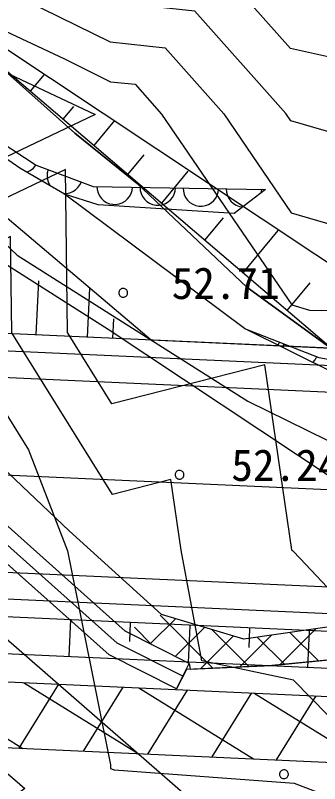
# Model space of a CAD drawing. Extents: x 42655 to 43811, y -141820 to -141156.
# Drawn here: x 43593.71 to 43602.29, y -141356.23 to -141334.52 of the extents above; entities that cross this region are included whole.
import ezdxf

# ---------------------------------------------------------------- set-up
doc = ezdxf.new("R2010")
doc.units = 0
for name, color, linetype in [('D-BMK_1', 7, 'Continuous'), ('D-STR', 7, 'Continuous'), ('D-STR-STR4_1', 7, 'Continuous'), ('D-STR_1', 7, 'Continuous'), ('ZE_HICN', 7, 'Continuous'), ('ZE_LWCN', 7, 'Continuous'), ('地形', 7, 'Continuous'), ('現況水路ﾊｯﾁ', 7, 'Continuous'), ('現況道路ﾊｯﾁ', 7, 'Continuous')]:
    doc.layers.add(name, color=color, linetype=linetype)

msp = doc.modelspace()

# ---------------------------------------------------------------- linework, layer by layer
at = {"layer": 'D-BMK_1'}
msp.add_lwpolyline([(43648.124, -141349.997), (43439.808, -141340.537)], dxfattribs=at)
at = {"layer": 'D-STR'}
for p, q in [((43590.682, -141353.227), (43593.919, -141355.232)), ((43594.919, -141353.42), (43593.799, -141355.227)), ((43593.936, -141353.375), (43597.173, -141355.38)), ((43596.735, -141353.502), (43595.616, -141355.309)), ((43597.189, -141353.523), (43600.426, -141355.528)), ((43598.551, -141353.585), (43597.432, -141355.392)), ((43600.367, -141353.667), (43599.248, -141355.474)), ((43600.443, -141353.671), (43603.68, -141355.675)), ((43602.184, -141353.75), (43601.064, -141355.557))]:
    msp.add_line(p, q, dxfattribs=at)
for points in [[(43567.978, -141351.395), (43588.012, -141352.304), (43607.937, -141353.21), (43627.916, -141354.117), (43647.896, -141355.025)], [(43567.942, -141352.195), (43587.921, -141353.102), (43607.901, -141354.009), (43627.881, -141354.903), (43647.859, -141355.839)], [(43567.858, -141354.049), (43587.837, -141354.956), (43607.817, -141355.863), (43627.786, -141356.983), (43647.756, -141358.099)]]:
    msp.add_lwpolyline(points, dxfattribs=at)
at = {"layer": 'D-STR-STR4_1'}
for p, q in [((43594.518, -141336.191), (43594.124, -141336.665)), ((43595.344, -141337.103), (43595.049, -141337.457)), ((43596.507, -141337.495), (43595.921, -141338.202)), ((43597.333, -141338.462), (43596.873, -141339.016)), ((43598.577, -141338.927), (43597.826, -141339.831)), ((43599.568, -141340.242), (43599.044, -141340.872)), ((43601.116, -141340.599), (43600.123, -141341.794)), ((43594.294, -141343.548), (43594.363, -141342.024)), ((43595.74, -141343.614), (43595.803, -141342.227)), ((43602.014, -141342.084), (43601.369, -141342.86)), ((43596.457, -141343.646), (43596.482, -141343.101)), ((43595.264, -141351.6), (43595.217, -141352.632)), ((43596.949, -141351.677), (43596.925, -141352.211)), ((43598.633, -141351.771), (43598.586, -141352.803)), ((43600.317, -141351.848), (43600.293, -141352.382)), ((43602.002, -141351.924), (43601.955, -141352.956))]:
    msp.add_line(p, q, dxfattribs=at)
msp.add_lwpolyline([(43638.316, -141345.547), (43628.353, -141344.508), (43603.668, -141342.28), (43590.203, -141333.314)], dxfattribs=at)
at = {"layer": 'D-STR_1'}
msp.add_line((43648.306, -141346.001), (43558.398, -141341.918), dxfattribs=at)
for points in [[(43586.948, -141334.715), (43597.534, -141343.695), (43602.616, -141343.926), (43590.203, -141333.314), (43586.948, -141334.715)], [(43648.283, -141346.5), (43439.967, -141337.04)], [(43648.249, -141347.25), (43439.933, -141337.79)], [(43647.999, -141352.744), (43439.683, -141343.284)], [(43647.965, -141353.493), (43439.649, -141344.033)], [(43647.943, -141353.993), (43439.627, -141344.533)]]:
    msp.add_lwpolyline(points, dxfattribs=at)
at = {"layer": 'ZE_HICN'}
for points in [[(43588.867, -141331.191), (43587.229, -141336.129), (43591.289, -141333.965), (43595.09, -141335.755), (43596.388, -141336.398), (43597.085, -141336.471), (43597.832, -141337.311), (43601.507, -141342.702), (43602.007, -141342.848), (43606.596, -141342.884)], [(43601.514, -141349.65), (43601.508, -141349.619), (43600.742, -141344.396), (43596.432, -141345.501), (43595.178, -141343.487), (43595.12, -141338.874), (43591.321, -141340.694), (43587.227, -141338.578), (43586.223, -141338.575), (43584.856, -141339.031), (43581.129, -141337.502), (43580.804, -141337.392), (43578.487, -141334.423)], [(43606.653, -141355.088), (43601.744, -141349.865), (43601.54, -141349.656), (43601.514, -141349.65)]]:
    msp.add_lwpolyline(points, dxfattribs=at)
at = {"layer": 'ZE_LWCN'}
for points in [[(43620.95, -141338.277), (43616.752, -141338.623), (43615.326, -141338.957), (43613.001, -141337.239), (43611.653, -141336.472), (43607.32, -141336.351), (43606.565, -141336.397), (43605.876, -141336.438), (43601.472, -141335.459), (43599.619, -141333.373), (43596.372, -141333.03), (43592.62, -141331.173), (43591.862, -141330.463), (43591.272, -141330.436), (43587.62, -141326.795), (43586.159, -141325.292), (43585.831, -141325.442), (43581.075, -141325.961), (43579.554, -141325.073), (43575.974, -141323.275)], [(43621.85, -141340.745), (43619.374, -141340.204), (43616.76, -141340.42), (43613.506, -141341.183), (43611.669, -141339.825), (43608.603, -141339.71), (43606.575, -141338.663), (43605.437, -141338.654), (43601.482, -141337.502), (43601.34, -141337.295), (43598.774, -141334.406), (43596.378, -141334.153), (43591.911, -141331.942), (43591.278, -141331.644), (43590.601, -141332.005), (43590.874, -141331.182), (43586.164, -141326.334), (43584.467, -141327.109), (43581.082, -141327.479), (43576.984, -141325.085), (43575.98, -141324.58)], [(43576.034, -141336.077), (43578.956, -141331.238), (43577.483, -141326.89), (43581.089, -141328.997), (43583.104, -141328.777), (43586.169, -141327.377), (43589.871, -141331.186), (43588.915, -141334.067), (43591.283, -141332.804), (43593.5, -141333.849), (43596.383, -141335.275), (43597.93, -141335.438), (43599.586, -141337.303), (43601.494, -141340.102), (43603.722, -141340.751), (43606.586, -141340.773), (43611.686, -141343.408), (43616.769, -141342.216), (43617.799, -141342.131), (43621.861, -141343.019)], [(43587.098, -141337.362), (43591.294, -141335.126), (43595.955, -141337.32), (43591.315, -141339.542), (43587.098, -141337.362)], [(43621.865, -141343.968), (43618.421, -141345.359), (43619.011, -141349.536), (43618.619, -141351.724), (43616.816, -141352.254), (43611.745, -141355.733), (43607.372, -141356.615), (43606.66, -141356.449), (43606.01, -141356.548), (43603.971, -141355.77), (43601.557, -141353.302), (43598.972, -141352.759), (43598.387, -141349.634), (43598.093, -141347.635), (43596.444, -141348.058), (43593.602, -141343.494), (43593.569, -141340.772), (43591.326, -141341.846), (43588.91, -141340.597), (43586.232, -141340.589), (43582.587, -141341.805), (43581.147, -141341.214), (43578.449, -141340.303), (43576.059, -141341.292)], [(43576.081, -141345.923), (43579.876, -141345.121), (43581.165, -141344.987), (43581.95, -141344.503), (43583.426, -141343.542), (43586.242, -141342.603), (43590.593, -141342.616), (43591.332, -141342.998), (43592.017, -141342.67), (43592.027, -141343.502), (43594.08, -141346.799), (43595.179, -141349.649), (43596.392, -141355.7), (43596.393, -141355.806), (43596.462, -141355.829), (43596.481, -141355.838), (43596.505, -141355.835), (43601.571, -141356.219), (43605.16, -141357.587)]]:
    msp.add_lwpolyline(points, dxfattribs=at)
at = {"layer": '地形'}
for p, q in [((43598.222, -141351.571), (43597.513, -141352.28)), ((43597.79, -141351.473), (43599.283, -141352.966)), ((43596.809, -141351.924), (43596.808, -141351.924)), ((43596.808, -141351.924), (43596.808, -141351.924)), ((43597.063, -141351.807), (43597.561, -141352.304)), ((43599.04, -141351.814), (43598.218, -141352.636)), ((43599.255, -141351.877), (43600.299, -141352.922)), ((43602.184, -141351.852), (43601.165, -141352.871)), ((43601.455, -141351.956), (43602.263, -141352.764)), ((43599.859, -141352.056), (43598.934, -141352.981)), ((43600.946, -141352.029), (43600.043, -141352.933)), ((43600.528, -141352.089), (43601.297, -141352.858))]:
    msp.add_line(p, q, dxfattribs=at)
for points in [[(43574.814, -141313.867), (43574.061, -141317.628), (43574.061, -141320.219), (43575.232, -141321.221), (43578.075, -141322.559), (43580.334, -141325.233), (43583.512, -141327.824), (43587.108, -141331.083), (43590.621, -141333.256), (43593.13, -141335.847), (43595.388, -141337.853), (43597.145, -141339.273), (43600.239, -141342.199), (43602.999, -141344.204), (43606.261, -141344.873), (43611.781, -141345.207), (43621.483, -141345.458)], [(43549.208, -141319.961), (43556.867, -141320.753), (43567.431, -141322.178), (43571.973, -141322.864), (43574.086, -141324.131), (43583.297, -141331.692), (43590.642, -141338.347), (43593.759, -141341.303), (43600.265, -141345.426), (43603.065, -141346.799), (43608.248, -141348.229), (43613.847, -141348.387), (43631.813, -141349.201), (43653.781, -141346.583), (43661.115, -141345.834), (43670.949, -141346.829), (43671.768, -141347.675)], [(43628.738, -141345.821), (43620.496, -141346.308), (43614.344, -141346.486), (43609.411, -141345.917), (43606.922, -141345.575), (43602.787, -141344.666), (43600.173, -141343.368), (43595.089, -141339.575), (43593.827, -141338.836), (43587.334, -141334.324), (43581.848, -141330.333), (43581.132, -141329.474), (43575.037, -141323.875), (43570.779, -141321.115)], [(43570.779, -141321.115), (43574.951, -141323.21), (43580.168, -141327.49), (43580.267, -141327.808), (43581.867, -141329.758), (43583.506, -141331.26), (43587.441, -141334.255), (43594.296, -141338.759), (43595.901, -141339.354), (43600.766, -141339.448), (43599.883, -141340.118), (43596.038, -141339.881), (43595.089, -141339.575), (43593.827, -141338.836), (43587.334, -141334.324), (43581.848, -141330.333), (43581.132, -141329.474), (43575.037, -141323.875), (43570.779, -141321.115)], [(43647.722, -141358.843), (43628.878, -141354.259), (43624.278, -141352.34), (43610.656, -141352.746), (43600.049, -141357.9), (43584.108, -141344.001), (43579.575, -141340.103), (43575.981, -141339.003), (43571.17, -141339.119), (43567.866, -141341.494), (43559.565, -141353.262), (43554.745, -141358.368), (43544.775, -141360.801), (43537.008, -141359.816), (43506.675, -141352.748), (43493.73, -141352.632), (43456.856, -141354.434), (43449.599, -141354.085), (43443.512, -141351.884), (43435.686, -141346.669), (43422.979, -141336.46), (43420.429, -141335.881), (43409.299, -141338.603)], [(43598.614, -141352.836), (43596.808, -141351.924), (43592.426, -141348.016), (43589.008, -141344.861), (43586.672, -141342.828), (43581.393, -141339.02), (43580.907, -141338.653), (43580.402, -141338.311), (43579.881, -141337.997), (43579.344, -141337.71), (43578.792, -141337.452), (43578.228, -141337.223), (43577.652, -141337.024), (43577.067, -141336.855), (43576.474, -141336.717)], [(43598.434, -141353.193), (43596.581, -141352.258), (43592.157, -141348.313), (43588.741, -141345.159), (43586.423, -141343.142), (43581.151, -141339.338), (43580.682, -141338.983), (43580.195, -141338.653), (43579.692, -141338.349), (43579.173, -141338.072), (43578.641, -141337.822), (43578.096, -141337.601), (43577.54, -141337.408), (43576.976, -141337.244), (43576.403, -141337.111)], [(43598.253, -141353.55), (43596.354, -141352.591), (43591.888, -141348.609), (43588.474, -141345.457), (43586.174, -141343.455), (43580.908, -141339.657), (43580.457, -141339.314), (43579.988, -141338.996), (43579.502, -141338.702), (43579.003, -141338.434), (43578.489, -141338.193), (43577.964, -141337.978), (43577.429, -141337.792), (43576.884, -141337.634), (43576.332, -141337.505)], [(43594.025, -141338.952), (43594.126, -141338.905), (43594.214, -141338.838), (43594.285, -141338.752)], [(43594.629, -141338.883), (43594.605, -141338.975), (43594.598, -141339.07), (43594.61, -141339.164), (43594.639, -141339.255), (43594.686, -141339.339)], [(43595.054, -141339.554), (43595.147, -141339.554), (43595.238, -141339.536), (43595.325, -141339.502), (43595.404, -141339.452), (43595.472, -141339.389), (43595.527, -141339.314), (43595.567, -141339.23)], [(43596.009, -141339.356), (43596.016, -141339.448), (43596.039, -141339.537), (43596.079, -141339.62), (43596.133, -141339.695), (43596.2, -141339.759), (43596.277, -141339.809), (43596.363, -141339.844), (43596.453, -141339.862), (43596.545, -141339.864), (43596.636, -141339.849), (43596.723, -141339.817), (43596.802, -141339.77), (43596.872, -141339.71), (43596.929, -141339.637), (43596.971, -141339.555), (43596.998, -141339.467), (43597.009, -141339.375)], [(43597.225, -141339.38), (43597.232, -141339.472), (43597.255, -141339.561), (43597.295, -141339.644), (43597.349, -141339.719), (43597.416, -141339.782), (43597.494, -141339.832), (43597.579, -141339.867), (43597.669, -141339.886), (43597.762, -141339.888), (43597.853, -141339.873), (43597.939, -141339.841), (43598.019, -141339.794), (43598.088, -141339.733), (43598.145, -141339.661), (43598.188, -141339.579), (43598.215, -141339.491), (43598.225, -141339.399)], [(43598.442, -141339.403), (43598.448, -141339.495), (43598.472, -141339.584), (43598.511, -141339.668), (43598.566, -141339.742), (43598.633, -141339.806), (43598.71, -141339.856), (43598.795, -141339.891), (43598.886, -141339.91), (43598.978, -141339.912), (43599.069, -141339.896), (43599.156, -141339.865), (43599.235, -141339.818), (43599.304, -141339.757), (43599.361, -141339.684), (43599.404, -141339.603), (43599.431, -141339.514), (43599.441, -141339.423)], [(43599.658, -141339.427), (43599.665, -141339.522), (43599.69, -141339.613), (43599.732, -141339.698), (43599.789, -141339.774), (43599.86, -141339.838), (43599.941, -141339.887), (43600.03, -141339.92), (43600.124, -141339.935)], [(43600.647, -141339.538), (43600.658, -141339.446)], [(43606.465, -141350.095), (43606.232, -141348.4), (43604.947, -141348.286), (43602.731, -141347.653), (43596.32, -141343.399), (43593.382, -141341.522), (43591.025, -141340.112)], [(43596.625, -141342.363), (43596.627, -141342.385), (43596.633, -141342.407), (43596.642, -141342.427), (43596.655, -141342.445), (43596.672, -141342.461), (43596.69, -141342.473), (43596.711, -141342.482), (43596.733, -141342.487), (43596.755, -141342.488), (43596.777, -141342.485), (43596.799, -141342.478), (43596.818, -141342.467), (43596.836, -141342.453), (43596.851, -141342.436), (43596.862, -141342.417), (43596.87, -141342.396), (43596.874, -141342.374), (43596.874, -141342.352), (43596.87, -141342.33), (43596.862, -141342.309), (43596.851, -141342.289), (43596.836, -141342.273), (43596.818, -141342.259), (43596.799, -141342.248), (43596.777, -141342.241), (43596.755, -141342.238), (43596.733, -141342.239), (43596.711, -141342.244), (43596.69, -141342.253), (43596.672, -141342.265), (43596.655, -141342.281), (43596.642, -141342.299), (43596.633, -141342.319), (43596.627, -141342.341), (43596.625, -141342.363)], [(43606.094, -141351.291), (43600.153, -141352.143), (43597.829, -141351.455), (43595.226, -141349.087), (43588.937, -141343.115)], [(43600.173, -141343.368), (43602.268, -141344.186), (43606.697, -141344.992), (43613.943, -141345.895), (43620.467, -141345.618), (43620.496, -141346.308), (43614.344, -141346.486), (43609.411, -141345.917), (43606.922, -141345.575), (43602.787, -141344.666), (43600.173, -141343.368)], [(43601.12, -141343.838), (43601.162, -141343.755)], [(43601.278, -141343.8), (43601.25, -141343.903)], [(43602.105, -141344.327), (43602.165, -141344.251), (43602.21, -141344.164)], [(43593.544, -141356.688), (43586.914, -141351.434), (43582.232, -141346.205), (43583.186, -141345.481), (43587.527, -141350.792), (43593.973, -141356.369), (43593.544, -141356.688)], [(43598.214, -141347.503), (43598.216, -141347.525), (43598.222, -141347.547), (43598.232, -141347.567), (43598.245, -141347.585), (43598.261, -141347.601), (43598.28, -141347.613), (43598.3, -141347.622), (43598.322, -141347.627), (43598.345, -141347.628), (43598.367, -141347.625), (43598.388, -141347.618), (43598.408, -141347.607), (43598.425, -141347.594), (43598.44, -141347.577), (43598.452, -141347.557), (43598.459, -141347.536), (43598.463, -141347.514), (43598.463, -141347.492), (43598.459, -141347.47), (43598.452, -141347.449), (43598.44, -141347.43), (43598.425, -141347.413), (43598.408, -141347.399), (43598.388, -141347.388), (43598.367, -141347.381), (43598.345, -141347.378), (43598.322, -141347.379), (43598.3, -141347.384), (43598.28, -141347.393), (43598.261, -141347.405), (43598.245, -141347.421), (43598.232, -141347.439), (43598.222, -141347.459), (43598.216, -141347.481), (43598.214, -141347.503)], [(43598.643, -141352.994), (43600.938, -141352.894), (43606.092, -141352.387), (43606.094, -141351.291)], [(43598.253, -141353.55), (43598.614, -141352.836), (43598.643, -141352.994)], [(43601.161, -141355.964), (43601.163, -141355.986), (43601.169, -141356.008), (43601.179, -141356.028), (43601.192, -141356.046), (43601.209, -141356.062), (43601.227, -141356.074), (43601.248, -141356.083), (43601.27, -141356.088), (43601.292, -141356.089), (43601.314, -141356.086), (43601.336, -141356.079), (43601.355, -141356.068), (43601.373, -141356.054), (43601.388, -141356.037), (43601.399, -141356.018), (43601.407, -141355.997), (43601.411, -141355.975), (43601.411, -141355.953), (43601.407, -141355.931), (43601.399, -141355.91), (43601.388, -141355.89), (43601.373, -141355.874), (43601.355, -141355.86), (43601.336, -141355.849), (43601.314, -141355.842), (43601.292, -141355.839), (43601.27, -141355.84), (43601.248, -141355.845), (43601.227, -141355.854), (43601.209, -141355.866), (43601.192, -141355.882), (43601.179, -141355.9), (43601.169, -141355.92), (43601.163, -141355.942), (43601.161, -141355.964)]]:
    msp.add_lwpolyline(points, dxfattribs=at)
at = {"layer": '現況水路ﾊｯﾁ'}
msp.add_lwpolyline([(43629.011, -141352.459), (43617.574, -141352.089), (43610.5, -141351.212), (43606.095, -141352.39), (43600.941, -141352.896), (43598.535, -141353.001), (43598.256, -141353.553), (43596.357, -141352.594), (43591.891, -141348.612), (43588.477, -141345.46), (43586.177, -141343.458), (43580.911, -141339.66), (43580.459, -141339.317), (43579.99, -141338.998), (43579.505, -141338.705), (43579.005, -141338.437), (43578.492, -141338.195), (43577.967, -141337.981), (43577.431, -141337.795), (43576.887, -141337.637), (43576.335, -141337.507)], dxfattribs=at)
at = {"layer": '現況道路ﾊｯﾁ'}
for points in [[(43621.483, -141345.458), (43611.781, -141345.207), (43606.261, -141344.873), (43602.999, -141344.204), (43600.239, -141342.199), (43597.145, -141339.273), (43595.388, -141337.853), (43593.13, -141335.847), (43590.621, -141333.256), (43587.108, -141331.083), (43583.512, -141327.824), (43580.334, -141325.233), (43578.075, -141322.559), (43575.232, -141321.221), (43574.061, -141320.219), (43574.061, -141317.628), (43574.814, -141313.867)], [(43549.208, -141319.961), (43556.867, -141320.753), (43567.431, -141322.178), (43571.973, -141322.864), (43574.086, -141324.131), (43583.297, -141331.692), (43590.642, -141338.347), (43593.759, -141341.303), (43600.265, -141345.426), (43603.065, -141346.799), (43608.248, -141348.229), (43613.847, -141348.387), (43631.813, -141349.201)]]:
    msp.add_lwpolyline(points, dxfattribs=at)

# ---------------------------------------------------------------- texts
at = {"layer": '地形'}
for s, p in [('52.71', (43598.117, -141342.538)), ('52.24', (43599.8, -141347.678))]:
    msp.add_text(s, height=0.8962, dxfattribs=at).set_placement(p)

doc.saveas('drawing.dxf')
